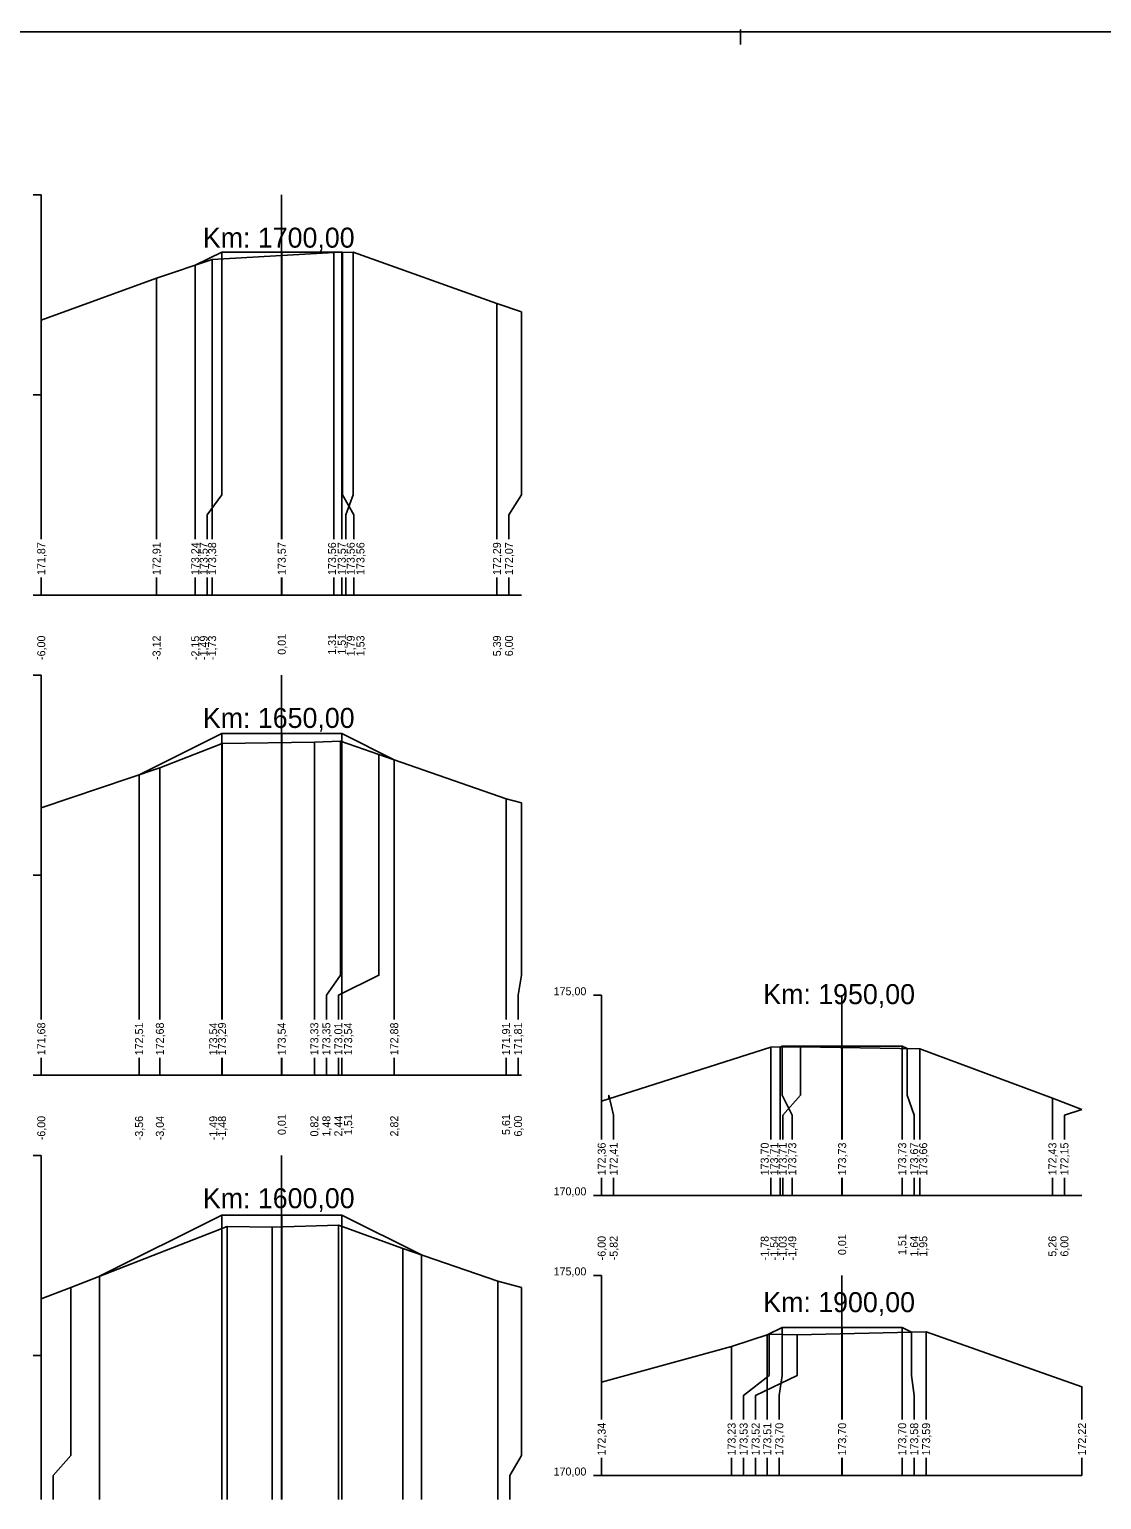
# Model space of a CAD drawing. Extents: x -614174 to -599765, y -1185887 to -1181080.
# Drawn here: x -600997.72 to -600970.94, y -1184419.94 to -1184383.21 of the extents above; entities that cross this region are included whole.
import ezdxf

# ---------------------------------------------------------------- set-up
doc = ezdxf.new("R2010")
doc.units = 0
for name, color, linetype in [('11', 7, 'Continuous'), ('16', 7, 'Continuous'), ('21', 7, 'Continuous'), ('28', 7, 'Continuous'), ('59', 7, 'Continuous'), ('8', 7, 'Continuous'), ('návrh', 7, 'Continuous')]:
    doc.layers.add(name, color=color, linetype=linetype)

msp = doc.modelspace()

# ---------------------------------------------------------------- linework, layer by layer
for points in [[(-600997.427, -1184390.475), (-600994.547, -1184389.428), (-600993.159, -1184388.962), (-600990.121, -1184388.786), (-600989.636, -1184388.777), (-600986.042, -1184390.055), (-600985.427, -1184390.267)], [(-600993.58, -1184389.103), (-600992.919, -1184388.773), (-600991.419, -1184388.773), (-600989.919, -1184388.773), (-600989.902, -1184388.782)], [(-600992.919, -1184388.773), (-600992.919, -1184388.773), (-600992.919, -1184388.773)], [(-600991.419, -1184388.773), (-600991.419, -1184388.773), (-600991.419, -1184388.773)], [(-600989.919, -1184388.773), (-600989.919, -1184388.773), (-600989.919, -1184388.773)], [(-600993.58, -1184389.103), (-600993.58, -1184389.103), (-600993.58, -1184389.103)], [(-600997.427, -1184402.661), (-600994.464, -1184401.662), (-600992.911, -1184401.055), (-600990.605, -1184401.017), (-600989.951, -1184400.996), (-600988.99, -1184401.328), (-600985.816, -1184402.433), (-600985.427, -1184402.533)], [(-600994.983, -1184401.837), (-600992.919, -1184400.805), (-600991.419, -1184400.805), (-600989.919, -1184400.805), (-600988.609, -1184401.461)], [(-600992.919, -1184400.805), (-600992.919, -1184400.805), (-600992.919, -1184400.805)], [(-600991.419, -1184400.805), (-600991.419, -1184400.805), (-600991.419, -1184400.805)], [(-600989.919, -1184400.805), (-600989.919, -1184400.805), (-600989.919, -1184400.805)], [(-600994.983, -1184401.837), (-600994.983, -1184401.837), (-600994.982, -1184401.837)], [(-600983.427, -1184409.987), (-600983.245, -1184409.933), (-600979.204, -1184408.64), (-600978.46, -1184408.627), (-600975.477, -1184408.682), (-600972.166, -1184409.915), (-600971.427, -1184410.195)], [(-600978.966, -1184408.636), (-600978.919, -1184408.612), (-600977.419, -1184408.612), (-600975.919, -1184408.612), (-600975.791, -1184408.676)], [(-600978.966, -1184408.636), (-600978.966, -1184408.636), (-600978.966, -1184408.636)], [(-600978.919, -1184408.612), (-600978.919, -1184408.612), (-600978.919, -1184408.612)], [(-600977.419, -1184408.612), (-600977.419, -1184408.612), (-600977.419, -1184408.612)], [(-600975.919, -1184408.612), (-600975.919, -1184408.612), (-600975.919, -1184408.612)], [(-600995.975, -1184414.365), (-600992.919, -1184412.837), (-600991.419, -1184412.837), (-600989.919, -1184412.837), (-600987.93, -1184413.832)], [(-600992.919, -1184412.837), (-600992.919, -1184412.837), (-600992.919, -1184412.837)], [(-600991.419, -1184412.837), (-600991.419, -1184412.837), (-600991.419, -1184412.837)], [(-600989.919, -1184412.837), (-600989.919, -1184412.837), (-600989.919, -1184412.837)], [(-600997.427, -1184414.924), (-600996.689, -1184414.644), (-600992.785, -1184413.121), (-600991.657, -1184413.138), (-600990, -1184413.087), (-600988.393, -1184413.673), (-600986.023, -1184414.489), (-600985.427, -1184414.648)], [(-600995.975, -1184414.365), (-600995.975, -1184414.365), (-600995.974, -1184414.365)], [(-600983.427, -1184417.006), (-600980.181, -1184416.115), (-600979.239, -1184415.813), (-600978.541, -1184415.826), (-600975.321, -1184415.753), (-600971.427, -1184417.123)], [(-600979.289, -1184415.829), (-600978.919, -1184415.645), (-600977.419, -1184415.645), (-600975.919, -1184415.645), (-600975.686, -1184415.761)], [(-600979.289, -1184415.829), (-600979.289, -1184415.829), (-600979.289, -1184415.829)], [(-600978.919, -1184415.645), (-600978.919, -1184415.645), (-600978.919, -1184415.645)], [(-600977.419, -1184415.645), (-600977.419, -1184415.645), (-600977.419, -1184415.645)], [(-600975.919, -1184415.645), (-600975.919, -1184415.645), (-600975.919, -1184415.645)]]:
    msp.add_lwpolyline(points)
at = {"layer": '11'}
for points in [[(-600992.919, -1184388.773), (-600992.919, -1184394.842), (-600993.28, -1184395.342), (-600993.28, -1184395.944)], [(-600993.159, -1184388.962), (-600993.159, -1184394.842), (-600993.159, -1184395.342), (-600993.159, -1184395.944)], [(-600991.419, -1184388.773), (-600991.419, -1184394.842), (-600991.419, -1184395.342), (-600991.419, -1184395.944)], [(-600990.121, -1184388.786), (-600990.121, -1184394.842), (-600990.121, -1184395.342), (-600990.121, -1184395.944)], [(-600989.919, -1184388.773), (-600989.919, -1184394.842), (-600989.919, -1184395.342), (-600989.919, -1184395.944)], [(-600989.902, -1184388.782), (-600989.902, -1184394.842), (-600989.619, -1184395.342), (-600989.619, -1184395.944)], [(-600989.636, -1184388.777), (-600989.636, -1184394.842), (-600989.821, -1184395.342), (-600989.821, -1184395.944)], [(-600993.58, -1184389.103), (-600993.58, -1184394.842), (-600993.58, -1184395.342), (-600993.58, -1184395.944)], [(-600994.547, -1184389.428), (-600994.547, -1184394.842), (-600994.547, -1184395.342), (-600994.547, -1184395.944)], [(-600986.042, -1184390.055), (-600986.042, -1184394.842), (-600986.042, -1184395.342), (-600986.042, -1184395.944)], [(-600997.427, -1184390.475), (-600997.427, -1184394.842), (-600997.427, -1184395.342), (-600997.427, -1184395.944)], [(-600985.427, -1184390.267), (-600985.427, -1184394.842), (-600985.742, -1184395.342), (-600985.742, -1184395.944)], [(-600997.427, -1184396.902), (-600997.427, -1184397.342)], [(-600994.547, -1184396.902), (-600994.547, -1184397.342)], [(-600993.58, -1184396.902), (-600993.58, -1184397.342)], [(-600993.28, -1184396.902), (-600993.28, -1184397.342)], [(-600993.159, -1184396.902), (-600993.159, -1184397.342)], [(-600991.419, -1184396.902), (-600991.419, -1184397.342)], [(-600990.121, -1184396.902), (-600990.121, -1184397.342)], [(-600989.919, -1184396.902), (-600989.919, -1184397.342)], [(-600989.821, -1184396.902), (-600989.821, -1184397.342)], [(-600989.619, -1184396.902), (-600989.619, -1184397.342)], [(-600986.042, -1184396.902), (-600986.042, -1184397.342)], [(-600985.742, -1184396.902), (-600985.742, -1184397.342)], [(-600992.919, -1184400.805), (-600992.919, -1184406.842), (-600992.919, -1184407.342), (-600992.919, -1184407.944)], [(-600992.911, -1184401.055), (-600992.911, -1184406.842), (-600992.911, -1184407.342), (-600992.911, -1184407.944)], [(-600991.419, -1184400.805), (-600991.419, -1184406.842), (-600991.419, -1184407.342), (-600991.419, -1184407.944)], [(-600990.605, -1184401.017), (-600990.605, -1184406.842), (-600990.605, -1184407.342), (-600990.605, -1184407.944)], [(-600989.951, -1184400.996), (-600989.951, -1184406.842), (-600990.305, -1184407.342), (-600990.305, -1184407.944)], [(-600989.919, -1184400.805), (-600989.919, -1184406.842), (-600989.919, -1184407.342), (-600989.919, -1184407.944)], [(-600988.99, -1184401.328), (-600988.99, -1184406.842), (-600990.005, -1184407.342), (-600990.005, -1184407.944)], [(-600988.609, -1184401.461), (-600988.609, -1184406.842), (-600988.609, -1184407.342), (-600988.609, -1184407.944)], [(-600994.983, -1184401.837), (-600994.983, -1184406.842), (-600994.983, -1184407.342), (-600994.983, -1184407.944)], [(-600994.464, -1184401.662), (-600994.464, -1184406.842), (-600994.464, -1184407.342), (-600994.464, -1184407.944)], [(-600985.816, -1184402.433), (-600985.816, -1184406.842), (-600985.816, -1184407.342), (-600985.816, -1184407.944)], [(-600985.427, -1184402.533), (-600985.427, -1184406.842), (-600985.516, -1184407.342), (-600985.516, -1184407.944)], [(-600997.427, -1184402.661), (-600997.427, -1184406.842), (-600997.427, -1184407.342), (-600997.427, -1184407.944)], [(-600979.204, -1184408.64), (-600979.204, -1184409.842), (-600979.204, -1184410.342), (-600979.204, -1184410.944)], [(-600978.966, -1184408.636), (-600978.966, -1184409.842), (-600978.966, -1184410.342), (-600978.966, -1184410.944)], [(-600978.919, -1184408.612), (-600978.919, -1184409.842), (-600978.666, -1184410.342), (-600978.666, -1184410.944)], [(-600978.46, -1184408.627), (-600978.46, -1184409.842), (-600978.904, -1184410.342), (-600978.904, -1184410.944)], [(-600977.419, -1184408.612), (-600977.419, -1184409.842), (-600977.419, -1184410.342), (-600977.419, -1184410.944)], [(-600975.919, -1184408.612), (-600975.919, -1184409.842), (-600975.919, -1184410.342), (-600975.919, -1184410.944)], [(-600975.791, -1184408.676), (-600975.791, -1184409.842), (-600975.619, -1184410.342), (-600975.619, -1184410.944)], [(-600975.477, -1184408.682), (-600975.477, -1184409.842), (-600975.477, -1184410.342), (-600975.477, -1184410.944)], [(-600997.427, -1184408.902), (-600997.427, -1184409.342)], [(-600994.983, -1184408.902), (-600994.983, -1184409.342)], [(-600994.464, -1184408.902), (-600994.464, -1184409.342)], [(-600992.919, -1184408.902), (-600992.919, -1184409.342)], [(-600992.911, -1184408.902), (-600992.911, -1184409.342)], [(-600991.419, -1184408.902), (-600991.419, -1184409.342)], [(-600990.605, -1184408.902), (-600990.605, -1184409.342)], [(-600990.305, -1184408.902), (-600990.305, -1184409.342)], [(-600990.005, -1184408.902), (-600990.005, -1184409.342)], [(-600989.919, -1184408.902), (-600989.919, -1184409.342)], [(-600988.609, -1184408.902), (-600988.609, -1184409.342)], [(-600985.816, -1184408.902), (-600985.816, -1184409.342)], [(-600985.516, -1184408.902), (-600985.516, -1184409.342)], [(-600983.427, -1184409.987), (-600983.427, -1184409.842), (-600983.427, -1184410.342), (-600983.427, -1184410.944)], [(-600983.245, -1184409.933), (-600983.245, -1184409.842), (-600983.127, -1184410.342), (-600983.127, -1184410.944)], [(-600972.166, -1184409.915), (-600972.166, -1184410.342), (-600972.166, -1184410.944)], [(-600971.427, -1184410.195), (-600971.866, -1184410.342), (-600971.866, -1184410.944)], [(-600983.427, -1184411.902), (-600983.427, -1184412.342)], [(-600983.127, -1184411.902), (-600983.127, -1184412.342)], [(-600979.204, -1184411.902), (-600979.204, -1184412.342)], [(-600978.966, -1184411.902), (-600978.966, -1184412.342)], [(-600978.904, -1184411.902), (-600978.904, -1184412.342)], [(-600978.666, -1184411.902), (-600978.666, -1184412.342)], [(-600977.419, -1184411.902), (-600977.419, -1184412.342)], [(-600975.919, -1184411.902), (-600975.919, -1184412.342)], [(-600975.619, -1184411.902), (-600975.619, -1184412.342)], [(-600975.477, -1184411.902), (-600975.477, -1184412.342)], [(-600972.166, -1184411.902), (-600972.166, -1184412.342)], [(-600971.866, -1184411.902), (-600971.866, -1184412.342)], [(-600992.919, -1184412.837), (-600992.919, -1184418.842), (-600992.919, -1184419.342), (-600992.919, -1184419.944)], [(-600991.419, -1184412.837), (-600991.419, -1184418.842), (-600991.419, -1184419.342), (-600991.419, -1184419.944)], [(-600989.919, -1184412.837), (-600989.919, -1184418.842), (-600989.919, -1184419.342), (-600989.919, -1184419.944)], [(-600992.785, -1184413.121), (-600992.785, -1184418.842), (-600992.785, -1184419.342), (-600992.785, -1184419.944)], [(-600991.657, -1184413.138), (-600991.657, -1184418.842), (-600991.657, -1184419.342), (-600991.657, -1184419.944)], [(-600990, -1184413.087), (-600990, -1184418.842), (-600990, -1184419.342), (-600990, -1184419.944)], [(-600988.393, -1184413.673), (-600988.393, -1184418.842), (-600988.393, -1184419.342), (-600988.393, -1184419.944)], [(-600987.93, -1184413.832), (-600987.93, -1184418.842), (-600987.93, -1184419.342), (-600987.93, -1184419.944)], [(-600995.975, -1184414.365), (-600995.975, -1184418.842), (-600995.975, -1184419.342), (-600995.975, -1184419.944)], [(-600996.689, -1184414.644), (-600996.689, -1184418.842), (-600997.127, -1184419.342), (-600997.127, -1184419.944)], [(-600986.023, -1184414.489), (-600986.023, -1184418.842), (-600986.023, -1184419.342), (-600986.023, -1184419.944)], [(-600985.427, -1184414.648), (-600985.427, -1184418.842), (-600985.723, -1184419.342), (-600985.723, -1184419.944)], [(-600997.427, -1184414.924), (-600997.427, -1184418.842), (-600997.427, -1184419.342), (-600997.427, -1184419.944)], [(-600979.239, -1184415.813), (-600979.239, -1184416.842), (-600979.881, -1184417.342), (-600979.881, -1184417.944)], [(-600978.541, -1184415.826), (-600978.541, -1184416.842), (-600979.581, -1184417.342), (-600979.581, -1184417.944)], [(-600979.289, -1184415.829), (-600979.289, -1184416.842), (-600979.289, -1184417.342), (-600979.289, -1184417.944)], [(-600978.919, -1184415.645), (-600978.919, -1184416.842), (-600978.989, -1184417.342), (-600978.989, -1184417.944)], [(-600977.419, -1184415.645), (-600977.419, -1184416.842), (-600977.419, -1184417.342), (-600977.419, -1184417.944)], [(-600975.919, -1184415.645), (-600975.919, -1184416.842), (-600975.919, -1184417.342), (-600975.919, -1184417.944)], [(-600975.686, -1184415.761), (-600975.686, -1184416.842), (-600975.619, -1184417.342), (-600975.619, -1184417.944)], [(-600975.321, -1184415.753), (-600975.321, -1184416.842), (-600975.321, -1184417.342), (-600975.321, -1184417.944)], [(-600980.181, -1184416.115), (-600980.181, -1184416.842), (-600980.181, -1184417.342), (-600980.181, -1184417.944)], [(-600983.427, -1184417.006), (-600983.427, -1184416.842), (-600983.427, -1184417.342), (-600983.427, -1184417.944)], [(-600971.427, -1184417.123), (-600971.427, -1184417.123), (-600971.427, -1184417.342), (-600971.427, -1184417.944)], [(-600983.427, -1184418.902), (-600983.427, -1184419.342)], [(-600980.181, -1184418.902), (-600980.181, -1184419.342)], [(-600979.881, -1184418.902), (-600979.881, -1184419.342)], [(-600979.581, -1184418.902), (-600979.581, -1184419.342)], [(-600979.289, -1184418.902), (-600979.289, -1184419.342)], [(-600978.989, -1184418.902), (-600978.989, -1184419.342)], [(-600977.419, -1184418.902), (-600977.419, -1184419.342)], [(-600975.919, -1184418.902), (-600975.919, -1184419.342)], [(-600975.619, -1184418.902), (-600975.619, -1184419.342)], [(-600975.321, -1184418.902), (-600975.321, -1184419.342)], [(-600971.427, -1184418.902), (-600971.427, -1184419.342)]]:
    msp.add_lwpolyline(points, dxfattribs=at)
at = {"layer": '16'}
for p, q in [((-600997.427, -1184397.342), (-600985.427, -1184397.342)), ((-600997.427, -1184409.342), (-600985.427, -1184409.342)), ((-600983.427, -1184412.342), (-600971.427, -1184412.342)), ((-600983.427, -1184419.342), (-600971.427, -1184419.342))]:
    msp.add_line(p, q, dxfattribs=at)
for points in [[(-600989.902, -1184388.782), (-600989.902, -1184388.782)], [(-600989.902, -1184388.782), (-600989.901, -1184388.782)], [(-600988.609, -1184401.461), (-600988.609, -1184401.461), (-600988.608, -1184401.461)], [(-600975.791, -1184408.676), (-600975.791, -1184408.676), (-600975.791, -1184408.676)], [(-600987.929, -1184413.833), (-600987.93, -1184413.832), (-600987.93, -1184413.832)], [(-600975.686, -1184415.761), (-600975.686, -1184415.761), (-600975.686, -1184415.761)]]:
    msp.add_lwpolyline(points, dxfattribs=at)
at = {"layer": '21'}
for p, q in [((-600997.627, -1184387.342), (-600997.427, -1184387.342)), ((-600997.627, -1184392.342), (-600997.427, -1184392.342)), ((-600997.627, -1184397.342), (-600997.427, -1184397.342)), ((-600997.627, -1184399.342), (-600997.427, -1184399.342)), ((-600997.627, -1184404.342), (-600997.427, -1184404.342)), ((-600983.627, -1184407.342), (-600983.427, -1184407.342)), ((-600997.627, -1184409.342), (-600997.427, -1184409.342)), ((-600997.627, -1184411.342), (-600997.427, -1184411.342)), ((-600983.627, -1184412.342), (-600983.427, -1184412.342)), ((-600983.627, -1184414.342), (-600983.427, -1184414.342)), ((-600997.627, -1184416.342), (-600997.427, -1184416.342)), ((-600983.627, -1184419.342), (-600983.427, -1184419.342))]:
    msp.add_line(p, q, dxfattribs=at)
at = {"layer": '28'}
for p, q in [((-600991.427, -1184395.944), (-600991.427, -1184387.342)), ((-600991.427, -1184397.342), (-600991.427, -1184396.902)), ((-600991.427, -1184407.944), (-600991.427, -1184399.342)), ((-600977.427, -1184410.944), (-600977.427, -1184407.342)), ((-600991.427, -1184409.342), (-600991.427, -1184408.902)), ((-600991.427, -1184419.944), (-600991.427, -1184411.342)), ((-600977.427, -1184412.342), (-600977.427, -1184411.902)), ((-600977.427, -1184417.944), (-600977.427, -1184414.342)), ((-600977.427, -1184419.342), (-600977.427, -1184418.902))]:
    msp.add_line(p, q, dxfattribs=at)
at = {"layer": '8'}
for p, q in [((-600997.427, -1184395.944), (-600997.427, -1184387.342)), ((-600997.427, -1184397.342), (-600997.427, -1184396.902)), ((-600997.427, -1184407.944), (-600997.427, -1184399.342)), ((-600983.427, -1184410.944), (-600983.427, -1184407.342)), ((-600997.427, -1184409.342), (-600997.427, -1184408.902)), ((-600997.427, -1184419.944), (-600997.427, -1184411.342)), ((-600983.427, -1184412.342), (-600983.427, -1184411.902)), ((-600983.427, -1184417.944), (-600983.427, -1184414.342)), ((-600983.427, -1184419.342), (-600983.427, -1184418.902))]:
    msp.add_line(p, q, dxfattribs=at)
at = {"layer": 'návrh'}
for p, q in [((-601084.957, -1184383.271), (-600937.957, -1184383.271)), ((-600979.957, -1184383.59), (-600979.957, -1184383.209))]:
    msp.add_line(p, q, dxfattribs=at)

# ---------------------------------------------------------------- texts
at = {"layer": '16'}
for s, p in [('171,87', (-600997.327, -1184396.842)), ('172,91', (-600994.447, -1184396.842)), ('173,24', (-600993.48, -1184396.842)), ('173,57', (-600993.27, -1184396.842)), ('173,38', (-600993.059, -1184396.842)), ('173,57', (-600991.319, -1184396.842)), ('173,56', (-600990.063, -1184396.842)), ('173,57', (-600989.819, -1184396.842)), ('173,56', (-600989.596, -1184396.842)), ('173,56', (-600989.353, -1184396.842)), ('172,29', (-600985.942, -1184396.842)), ('172,07', (-600985.642, -1184396.842)), ('171,68', (-600997.327, -1184408.842)), ('172,51', (-600994.883, -1184408.842)), ('172,68', (-600994.364, -1184408.842)), ('173,54', (-600993.031, -1184408.842)), ('173,29', (-600992.811, -1184408.842)), ('173,54', (-600991.319, -1184408.842)), ('173,33', (-600990.505, -1184408.842)), ('173,35', (-600990.205, -1184408.842)), ('173,01', (-600989.905, -1184408.842)), ('173,54', (-600989.66, -1184408.842)), ('172,88', (-600988.509, -1184408.842)), ('171,91', (-600985.716, -1184408.842)), ('171,81', (-600985.416, -1184408.842)), ('172,36', (-600983.327, -1184411.842)), ('172,41', (-600983.027, -1184411.842)), ('173,70', (-600979.253, -1184411.842)), ('173,71', (-600979.016, -1184411.842)), ('173,71', (-600978.804, -1184411.842)), ('173,73', (-600978.566, -1184411.842)), ('173,73', (-600977.319, -1184411.842)), ('173,73', (-600975.819, -1184411.842)), ('173,67', (-600975.519, -1184411.842)), ('173,66', (-600975.294, -1184411.842)), ('172,43', (-600972.066, -1184411.842)), ('172,15', (-600971.766, -1184411.842)), ('172,34', (-600983.327, -1184418.842)), ('173,23', (-600980.081, -1184418.842)), ('173,53', (-600979.781, -1184418.842)), ('173,52', (-600979.481, -1184418.842)), ('173,51', (-600979.189, -1184418.842)), ('173,70', (-600978.889, -1184418.842)), ('173,70', (-600977.319, -1184418.842)), ('173,70', (-600975.819, -1184418.842)), ('173,58', (-600975.519, -1184418.842)), ('173,59', (-600975.221, -1184418.842)), ('172,22', (-600971.327, -1184418.842))]:
    msp.add_text(s, height=0.2, rotation=90, dxfattribs=at).set_placement(p)
at = {"layer": '21'}
for s, p in [('175,00', (-600984.627, -1184407.342)), ('170,00', (-600984.627, -1184412.342)), ('175,00', (-600984.627, -1184414.342)), ('170,00', (-600984.627, -1184419.342))]:
    msp.add_text(s, height=0.2, dxfattribs=at).set_placement(p)
at = {"layer": '28'}
for s, p in [('Km: 1700,00', (-600993.39, -1184388.663)), ('Km: 1650,00', (-600993.39, -1184400.663)), ('Km: 1950,00', (-600979.39, -1184407.564)), ('Km: 1600,00', (-600993.39, -1184412.663)), ('Km: 1900,00', (-600979.39, -1184415.26))]:
    msp.add_text(s, height=0.5, dxfattribs=at).set_placement(p)
at = {"layer": '59'}
for s, p in [('-6,00', (-600997.327, -1184398.965)), ('-3,12', (-600994.447, -1184398.964)), ('-2,15', (-600993.48, -1184398.968)), ('-1,49', (-600993.27, -1184398.966)), ('-1,73', (-600993.059, -1184398.966)), ('0,01', (-600991.319, -1184398.834)), ('1,31', (-600990.063, -1184398.834)), ('1,51', (-600989.819, -1184398.834)), ('1,79', (-600989.596, -1184398.873)), ('1,53', (-600989.353, -1184398.873)), ('5,39', (-600985.942, -1184398.873)), ('6,00', (-600985.642, -1184398.872)), ('0,01', (-600991.319, -1184410.834)), ('1,51', (-600989.66, -1184410.834)), ('5,61', (-600985.716, -1184410.834)), ('-6,00', (-600997.327, -1184410.965)), ('-3,56', (-600994.883, -1184410.966)), ('-3,04', (-600994.364, -1184410.965)), ('-1,49', (-600993.031, -1184410.966)), ('-1,48', (-600992.811, -1184410.966)), ('0,82', (-600990.505, -1184410.871)), ('1,48', (-600990.205, -1184410.873)), ('2,44', (-600989.905, -1184410.872)), ('2,82', (-600988.509, -1184410.871)), ('6,00', (-600985.416, -1184410.872)), ('-6,00', (-600983.327, -1184413.965)), ('-5,82', (-600983.027, -1184413.964)), ('-1,78', (-600979.253, -1184413.966)), ('-1,54', (-600979.016, -1184413.965)), ('-1,03', (-600978.804, -1184413.966)), ('-1,49', (-600978.566, -1184413.966)), ('0,01', (-600977.319, -1184413.834)), ('1,51', (-600975.819, -1184413.834)), ('1,64', (-600975.519, -1184413.872)), ('1,95', (-600975.294, -1184413.875)), ('5,26', (-600972.066, -1184413.873)), ('6,00', (-600971.766, -1184413.872))]:
    msp.add_text(s, height=0.2, rotation=90, dxfattribs=at).set_placement(p)

doc.saveas('drawing.dxf')
